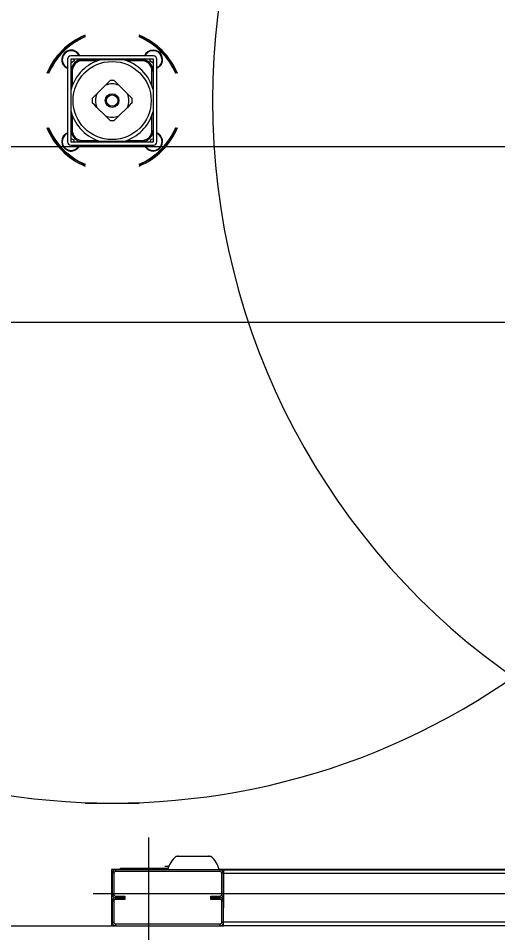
# Model space of a CAD drawing. Extents: x -264205 to -263659, y -1242401 to -1242060.
# Drawn here: x -263831.395 to -263830.986, y -1242241.977 to -1242241.198 of the extents above; entities that cross this region are included whole.
import ezdxf

# ---------------------------------------------------------------- set-up
doc = ezdxf.new("R2010")
doc.units = 0
doc.layers.add('OBRUBNIKY_KOMUNIKACIE_PROJEKT', color=7, linetype='Continuous')
doc.layers.add('SITUACIA_DSP_2D', color=7, linetype='Continuous')

msp = doc.modelspace()

# ---------------------------------------------------------------- linework, layer by layer
at = {"layer": 'OBRUBNIKY_KOMUNIKACIE_PROJEKT'}
msp.add_line((-263822.78979, -1242241.45725), (-263894.96779, -1242241.45725), dxfattribs=at)
at = {"layer": 'SITUACIA_DSP_2D'}
for p, q in [((-263831.27959, -1242241.23011), (-263831.34989, -1242241.23011)), ((-263831.28623, -1242241.22911), (-263831.28676, -1242241.23011)), ((-263831.35274, -1242241.23296), (-263831.35274, -1242241.30326)), ((-263831.34989, -1242241.23296), (-263831.34989, -1242241.30326)), ((-263831.27959, -1242241.23296), (-263831.34989, -1242241.23296)), ((-263831.3494, -1242241.23591), (-263831.34989, -1242241.23568)), ((-263831.34717, -1242241.23431), (-263831.3494, -1242241.23591)), ((-263831.34731, -1242241.23296), (-263831.34717, -1242241.23431)), ((-263831.34207, -1242241.23339), (-263831.34207, -1242241.23296)), ((-263831.3416, -1242241.23296), (-263831.3416, -1242241.2333)), ((-263831.34015, -1242241.23319), (-263831.34015, -1242241.23414)), ((-263831.34015, -1242241.23319), (-263831.32427, -1242241.23319)), ((-263831.32712, -1242241.23414), (-263831.34015, -1242241.23414)), ((-263831.32411, -1242241.23319), (-263831.3184, -1242241.23319)), ((-263831.3184, -1242241.23319), (-263831.31318, -1242241.23319)), ((-263831.31318, -1242241.23319), (-263831.30788, -1242241.23319)), ((-263831.30788, -1242241.23319), (-263831.30537, -1242241.23319)), ((-263831.30521, -1242241.23319), (-263831.28933, -1242241.23319)), ((-263831.28933, -1242241.23414), (-263831.30236, -1242241.23414)), ((-263831.28933, -1242241.23414), (-263831.28933, -1242241.23319)), ((-263831.28788, -1242241.2333), (-263831.28788, -1242241.23296)), ((-263831.28741, -1242241.23296), (-263831.28741, -1242241.23339)), ((-263831.28224, -1242241.23445), (-263831.28218, -1242241.23296)), ((-263831.27992, -1242241.23592), (-263831.28224, -1242241.23445)), ((-263831.27959, -1242241.23574), (-263831.27992, -1242241.23592)), ((-263831.27959, -1242241.30326), (-263831.27959, -1242241.23296)), ((-263831.27674, -1242241.30326), (-263831.27674, -1242241.23296)), ((-263831.34989, -1242241.24077), (-263831.34946, -1242241.24077)), ((-263831.34954, -1242241.24125), (-263831.34989, -1242241.24125)), ((-263831.34965, -1242241.24269), (-263831.3487, -1242241.24269)), ((-263831.34965, -1242241.25857), (-263831.34965, -1242241.24269)), ((-263831.3487, -1242241.24269), (-263831.3487, -1242241.25573)), ((-263831.28078, -1242241.24269), (-263831.27983, -1242241.24269)), ((-263831.28078, -1242241.25573), (-263831.28078, -1242241.24269)), ((-263831.28002, -1242241.24077), (-263831.27959, -1242241.24077)), ((-263831.27959, -1242241.24125), (-263831.27994, -1242241.24125)), ((-263831.27983, -1242241.24269), (-263831.27983, -1242241.25857)), ((-263831.27541, -1242241.23995), (-263831.27674, -1242241.24064)), ((-263831.2741, -1242241.23889), (-263831.27541, -1242241.23995)), ((-263831.32053, -1242241.25508), (-263831.31849, -1242241.25305)), ((-263831.31849, -1242241.25305), (-263831.31654, -1242241.2511)), ((-263831.31294, -1242241.2511), (-263831.31101, -1242241.25303)), ((-263831.31101, -1242241.25303), (-263831.30895, -1242241.25508)), ((-263831.34965, -1242241.26444), (-263831.34965, -1242241.25874)), ((-263831.32776, -1242241.26232), (-263831.32053, -1242241.25508)), ((-263831.30895, -1242241.25508), (-263831.30172, -1242241.26232)), ((-263831.27983, -1242241.25874), (-263831.27983, -1242241.26444)), ((-263831.34965, -1242241.26978), (-263831.34965, -1242241.26444)), ((-263831.33174, -1242241.2663), (-263831.32982, -1242241.26437)), ((-263831.32982, -1242241.26437), (-263831.32776, -1242241.26232)), ((-263831.30172, -1242241.26232), (-263831.29969, -1242241.26435)), ((-263831.29969, -1242241.26435), (-263831.29774, -1242241.2663)), ((-263831.27983, -1242241.26444), (-263831.27983, -1242241.26966)), ((-263831.34965, -1242241.27496), (-263831.34965, -1242241.26978)), ((-263831.34965, -1242241.27747), (-263831.34965, -1242241.27496)), ((-263831.32979, -1242241.27186), (-263831.33174, -1242241.26991)), ((-263831.32776, -1242241.27389), (-263831.32979, -1242241.27186)), ((-263831.32053, -1242241.28113), (-263831.32776, -1242241.27389)), ((-263831.30172, -1242241.27389), (-263831.30895, -1242241.28113)), ((-263831.29966, -1242241.27184), (-263831.30172, -1242241.27389)), ((-263831.29774, -1242241.26991), (-263831.29966, -1242241.27184)), ((-263831.27983, -1242241.26966), (-263831.27983, -1242241.27496)), ((-263831.27983, -1242241.27496), (-263831.27983, -1242241.27747)), ((-263831.34965, -1242241.29352), (-263831.34965, -1242241.27764)), ((-263831.3487, -1242241.28048), (-263831.3487, -1242241.29352)), ((-263831.31847, -1242241.28318), (-263831.32053, -1242241.28113)), ((-263831.31654, -1242241.28511), (-263831.31847, -1242241.28318)), ((-263831.31098, -1242241.28316), (-263831.31294, -1242241.28511)), ((-263831.30895, -1242241.28113), (-263831.31098, -1242241.28316)), ((-263831.28078, -1242241.29352), (-263831.28078, -1242241.28048)), ((-263831.27983, -1242241.27764), (-263831.27983, -1242241.29352)), ((-263831.34989, -1242241.29497), (-263831.34954, -1242241.29496)), ((-263831.34951, -1242241.29544), (-263831.34989, -1242241.29544)), ((-263831.34989, -1242241.3004), (-263831.34971, -1242241.30029)), ((-263831.34971, -1242241.30029), (-263831.34732, -1242241.30163)), ((-263831.34965, -1242241.29352), (-263831.3487, -1242241.29352)), ((-263831.34946, -1242241.29544), (-263831.34951, -1242241.29544)), ((-263831.28078, -1242241.29352), (-263831.27983, -1242241.29352)), ((-263831.27959, -1242241.29544), (-263831.28002, -1242241.29544)), ((-263831.27994, -1242241.29496), (-263831.27959, -1242241.29497)), ((-263894.58097, -1242241.30722), (-263822.78979, -1242241.30722)), ((-263831.34989, -1242241.30326), (-263831.27959, -1242241.30326)), ((-263831.34989, -1242241.30611), (-263831.27959, -1242241.30611)), ((-263831.34732, -1242241.30163), (-263831.34729, -1242241.30326)), ((-263831.3429, -1242241.30744), (-263831.34396, -1242241.30875)), ((-263831.3422, -1242241.30611), (-263831.3429, -1242241.30744)), ((-263831.34207, -1242241.30326), (-263831.34207, -1242241.30282)), ((-263831.3416, -1242241.30291), (-263831.3416, -1242241.30326)), ((-263831.34015, -1242241.30207), (-263831.32712, -1242241.30207)), ((-263831.34015, -1242241.30302), (-263831.34015, -1242241.30207)), ((-263831.32427, -1242241.30302), (-263831.34015, -1242241.30302)), ((-263831.3184, -1242241.30302), (-263831.32411, -1242241.30302)), ((-263831.31307, -1242241.30302), (-263831.3184, -1242241.30302)), ((-263831.30788, -1242241.30302), (-263831.31307, -1242241.30302)), ((-263831.30537, -1242241.30302), (-263831.30788, -1242241.30302)), ((-263831.28933, -1242241.30302), (-263831.30521, -1242241.30302)), ((-263831.30236, -1242241.30207), (-263831.28933, -1242241.30207)), ((-263831.28933, -1242241.30207), (-263831.28933, -1242241.30302)), ((-263831.28788, -1242241.30326), (-263831.28788, -1242241.30291)), ((-263831.28741, -1242241.30282), (-263831.28741, -1242241.30295)), ((-263831.28741, -1242241.30295), (-263831.28741, -1242241.30326)), ((-263831.28242, -1242241.30326), (-263831.28156, -1242241.30093)), ((-263831.28156, -1242241.30093), (-263831.27959, -1242241.30059)), ((-263822.78979, -1242241.45724), (-263894.96779, -1242241.45724)), ((-263831.33768, -1242241.86661), (-263831.2918, -1242241.86661)), ((-263831.28339, -1242241.99106), (-263831.28339, -1242241.89606)), ((-263831.23048, -1242241.91221), (-263831.26031, -1242241.91221)), ((-263831.25882, -1242241.91202), (-263831.25916, -1242241.91221)), ((-263831.25818, -1242241.91189), (-263831.25882, -1242241.91202)), ((-263831.25818, -1242241.91189), (-263831.23261, -1242241.91189)), ((-263831.23196, -1242241.91202), (-263831.23261, -1242241.91189)), ((-263831.23163, -1242241.91221), (-263831.23196, -1242241.91202)), ((-263831.30762, -1242241.92313), (-263831.31521, -1242241.92313)), ((-263831.31521, -1242241.92313), (-263831.31521, -1242241.97111)), ((-263831.31189, -1242241.92361), (-263831.31189, -1242241.92503)), ((-263831.22259, -1242241.92361), (-263831.31189, -1242241.92361)), ((-263831.30762, -1242241.92361), (-263831.30762, -1242241.92218)), ((-263831.30762, -1242241.92218), (-263831.30572, -1242241.92218)), ((-263831.30572, -1242241.92361), (-263831.30572, -1242241.92218)), ((-263831.30572, -1242241.92218), (-263831.26691, -1242241.92218)), ((-263831.26985, -1242241.92209), (-263831.26689, -1242241.92209)), ((-263831.26978, -1242241.92028), (-263831.26663, -1242241.92028)), ((-263831.26629, -1242241.92028), (-263831.26663, -1242241.92028)), ((-263831.26663, -1242241.92068), (-263831.26663, -1242241.92028)), ((-263831.26662, -1242241.92114), (-263831.26663, -1242241.92068)), ((-263830.96774, -1242241.92313), (-263831.22364, -1242241.92313)), ((-263831.22259, -1242241.92503), (-263831.22259, -1242241.92361)), ((-263831.21974, -1242241.92361), (-263830.96774, -1242241.92361)), ((-263831.21974, -1242241.92361), (-263831.21974, -1242241.92646)), ((-263831.31332, -1242241.92646), (-263831.31474, -1242241.92646)), ((-263831.31474, -1242241.92646), (-263831.31474, -1242241.94451)), ((-263831.31332, -1242241.92646), (-263831.31332, -1242241.94451)), ((-263831.22259, -1242241.92503), (-263831.31189, -1242241.92503)), ((-263831.21974, -1242241.92646), (-263831.22117, -1242241.92646)), ((-263831.22117, -1242241.94451), (-263831.22117, -1242241.92646)), ((-263831.21974, -1242241.92646), (-263830.96774, -1242241.92646)), ((-263831.21974, -1242241.94451), (-263831.21974, -1242241.92646)), ((-263831.21974, -1242241.92646), (-263831.21974, -1242241.95591)), ((-263831.33089, -1242241.94356), (-263830.96774, -1242241.94356)), ((-263831.31474, -1242241.94451), (-263831.31332, -1242241.94451)), ((-263831.31189, -1242241.94593), (-263831.31189, -1242241.94736)), ((-263831.31189, -1242241.94593), (-263831.30382, -1242241.94593)), ((-263831.30382, -1242241.94593), (-263831.30382, -1242241.94736)), ((-263831.23067, -1242241.94736), (-263831.23067, -1242241.94593)), ((-263831.23067, -1242241.94593), (-263831.22259, -1242241.94593)), ((-263831.22259, -1242241.94736), (-263831.22259, -1242241.94593)), ((-263831.31332, -1242241.95021), (-263831.31474, -1242241.95021)), ((-263831.31474, -1242241.95021), (-263831.31474, -1242241.96826)), ((-263831.31332, -1242241.95021), (-263831.31332, -1242241.96826)), ((-263831.31189, -1242241.94736), (-263831.31189, -1242241.94878)), ((-263831.31189, -1242241.94736), (-263831.30382, -1242241.94736)), ((-263831.30382, -1242241.94736), (-263831.31189, -1242241.94736)), ((-263831.30382, -1242241.94878), (-263831.31189, -1242241.94878)), ((-263831.30382, -1242241.94736), (-263831.30382, -1242241.94878)), ((-263831.23067, -1242241.94736), (-263831.22259, -1242241.94736)), ((-263831.22259, -1242241.94736), (-263831.23067, -1242241.94736)), ((-263831.23067, -1242241.94878), (-263831.23067, -1242241.94736)), ((-263831.22259, -1242241.94878), (-263831.23067, -1242241.94878)), ((-263831.22259, -1242241.94878), (-263831.22259, -1242241.94736)), ((-263831.22117, -1242241.96826), (-263831.22117, -1242241.95021)), ((-263831.21974, -1242241.95021), (-263831.22117, -1242241.95021)), ((-263831.21974, -1242241.96826), (-263831.21974, -1242241.95021)), ((-263831.21974, -1242241.96826), (-263831.21974, -1242241.96161)), ((-263831.31474, -1242241.96826), (-263831.31332, -1242241.96826)), ((-263831.31189, -1242241.96968), (-263831.31189, -1242241.97111)), ((-263831.31189, -1242241.96968), (-263831.22259, -1242241.96968)), ((-263831.22259, -1242241.97111), (-263831.22259, -1242241.96968)), ((-263831.22117, -1242241.96826), (-263831.21974, -1242241.96826)), ((-263830.96774, -1242241.96826), (-263831.21974, -1242241.96826)), ((-263831.21974, -1242241.97111), (-263831.21974, -1242241.96826)), ((-263831.82937, -1242241.97111), (-263831.31521, -1242241.97111)), ((-263831.31521, -1242241.97111), (-263831.31189, -1242241.97111)), ((-263831.31189, -1242241.97111), (-263831.22259, -1242241.97111)), ((-263831.22259, -1242241.97111), (-263831.21974, -1242241.97111)), ((-263830.96774, -1242241.97111), (-263831.21974, -1242241.97111))]:
    msp.add_line(p, q, dxfattribs=at)
for radius in [0.0333, 0.0058, 0.00485]:
    msp.add_circle((-263831.31474, -1242241.26811), radius, dxfattribs=at)
for centre, radius, start, end in [((-263831.31474, -1242241.26811), 0.5985, 54.56502, 305.43498), ((-263830.63074, -1242241.26811), 0.5985, 124.26896, 235.73104), ((-263831.31474, -1242241.26811), 0.06033, 112.35319, 157.6468), ((-263831.31474, -1242241.26811), 0.05938, 112.73067, 157.26932), ((-263831.31474, -1242241.26811), 0.0589, 112.92441, 157.0756), ((-263831.31474, -1242241.26811), 0.06033, 22.3532, 67.64681), ((-263831.31474, -1242241.26811), 0.05938, 22.73068, 67.26933), ((-263831.31474, -1242241.26811), 0.0589, 22.9244, 67.07559), ((-263831.34967, -1242241.23318), 0.00807, 22.33694, 247.66306), ((-263831.34967, -1242241.23318), 0.0076, 23.81633, 215.64554), ((-263831.34989, -1242241.23296), 0.00285, 90, 180), ((-263831.27981, -1242241.23318), 0.00807, 314.99999, 157.66306), ((-263831.27981, -1242241.23318), 0.0076, 293.81631, 147.68075), ((-263831.27959, -1242241.23296), 0.00285, 0, 90), ((-263831.34967, -1242241.23318), 0.0076, 215.64554, 246.18369), ((-263831.31474, -1242241.26811), 0.03615, 105.02023, 164.97979), ((-263831.34015, -1242241.24269), 0.0095, 90, 180), ((-263831.34015, -1242241.24269), 0.00855, 90, 180), ((-263831.31474, -1242241.26811), 0.03615, 15.02021, 74.97977), ((-263831.28933, -1242241.24269), 0.0095, 0, 90), ((-263831.28933, -1242241.24269), 0.00855, 0, 90), ((-263831.31474, -1242241.26811), 0.0171, 83.94245, 96.05755), ((-263831.31474, -1242241.26811), 0.01425, 66.03949, 113.96051), ((-263831.31474, -1242241.26811), 0.0171, 173.94245, 186.05755), ((-263831.31474, -1242241.26811), 0.01425, 156.03947, 203.96053), ((-263831.31474, -1242241.26811), 0.01425, 336.03947, 23.96053), ((-263831.31474, -1242241.26811), 0.0171, 353.94245, 6.05755), ((-263831.31474, -1242241.26811), 0.03615, 195.02021, 254.97977), ((-263831.31474, -1242241.26811), 0.01425, 246.03949, 293.96051), ((-263831.31474, -1242241.26811), 0.03615, 285.02023, 344.97979), ((-263831.31474, -1242241.26811), 0.06033, 202.3532, 247.64681), ((-263831.31474, -1242241.26811), 0.05938, 202.73068, 247.26933), ((-263831.31474, -1242241.26811), 0.0589, 202.9244, 247.07559), ((-263831.31474, -1242241.26811), 0.0171, 263.94245, 276.05755), ((-263831.31474, -1242241.26811), 0.06033, 292.35319, 337.6468), ((-263831.31474, -1242241.26811), 0.0589, 314.99999, 337.0756), ((-263831.31474, -1242241.26811), 0.05938, 314.99999, 337.26932), ((-263831.34967, -1242241.30304), 0.00807, 112.33694, 314.99999), ((-263831.34967, -1242241.30304), 0.0076, 150.85024, 336.18367), ((-263831.34967, -1242241.30304), 0.0076, 113.81631, 150.85024), ((-263831.34015, -1242241.29352), 0.0095, 180, 270), ((-263831.34015, -1242241.29352), 0.00855, 180, 270), ((-263831.28933, -1242241.29352), 0.00855, 270, 0), ((-263831.28933, -1242241.29352), 0.0095, 270, 0), ((-263831.27981, -1242241.30304), 0.0076, 203.81633, 66.18369), ((-263831.27981, -1242241.30304), 0.00807, 314.99999, 67.66306), ((-263831.34989, -1242241.30326), 0.00285, 180, 270), ((-263831.27981, -1242241.30304), 0.00807, 202.33694, 314.99999), ((-263831.27959, -1242241.30326), 0.00285, 270, 0), ((-263831.31474, -1242241.26811), 0.0589, 292.92441, 314.99999), ((-263831.31474, -1242241.26811), 0.05938, 292.73067, 314.99999), ((-263831.24858, -1242241.92715), 0.019, 128.12879, 169.24413), ((-263831.24221, -1242241.92715), 0.019, 10.75587, 51.87121), ((-263831.31189, -1242241.92646), 0.00285, 90, 180), ((-263831.26976, -1242241.92209), 0.000095, 180, 270), ((-263831.22259, -1242241.92646), 0.00285, 0, 90), ((-263831.31189, -1242241.92646), 0.00143, 90, 180), ((-263831.22259, -1242241.92646), 0.00143, 0, 90), ((-263831.31189, -1242241.94451), 0.00285, 180, 270), ((-263831.31189, -1242241.94451), 0.00143, 180, 270), ((-263831.22259, -1242241.94451), 0.00143, 270, 0), ((-263831.22259, -1242241.94451), 0.00285, 270, 0), ((-263831.31189, -1242241.95021), 0.00285, 90, 180), ((-263831.31189, -1242241.95021), 0.00143, 90, 180), ((-263831.22259, -1242241.95021), 0.00285, 0, 90), ((-263831.22259, -1242241.95021), 0.00143, 0, 90), ((-263831.31189, -1242241.96826), 0.00285, 180, 270), ((-263831.31189, -1242241.96826), 0.00143, 180, 270), ((-263831.22259, -1242241.96826), 0.00143, 270, 0), ((-263831.22259, -1242241.96826), 0.00285, 270, 0)]:
    msp.add_arc(centre, radius, start, end, dxfattribs=at)

doc.saveas('drawing.dxf')
